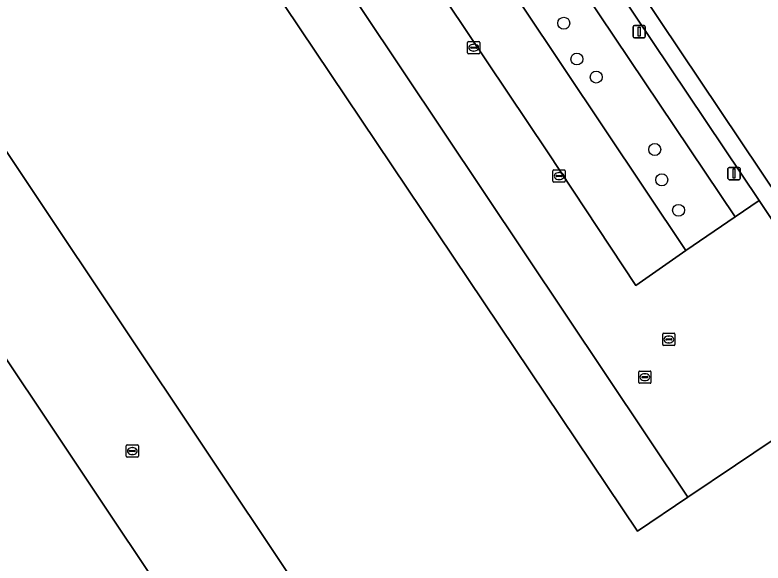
# Model space of a CAD drawing. Extents: x 158793 to 159888, y 384317 to 385256.
# Drawn here: x 159071.1 to 159132.2, y 384456.6 to 384501.3 of the extents above; entities that cross this region are included whole.
import ezdxf

# ---------------------------------------------------------------- set-up
doc = ezdxf.new("R2010")
doc.units = 0
for name, color, linetype in [('IMGEO_Boom', 7, 'Continuous'), ('IMGEO_Erf', 7, 'Continuous'), ('IMGEO_Groenvoorziening', 7, 'Continuous'), ('IMGEO_Kolk', 7, 'Continuous'), ('IMGEO_Lichtmast', 7, 'Continuous'), ('IMGEO_Pand', 7, 'Continuous'), ('IMGEO_Parkeervlak_open', 7, 'Continuous'), ('IMGEO_Rijbaan_lokaal_open', 7, 'Continuous'), ('IMGEO_Rioolput', 7, 'Continuous'), ('IMGEO_Voetpad_open', 7, 'Continuous')]:
    doc.layers.add(name, color=color, linetype=linetype)

msp = doc.modelspace()

# ---------------------------------------------------------------- linework, layer by layer
at = {"layer": 'IMGEO_Boom'}
for centre in [(159115.887, 384500.603), (159116.955, 384497.682), (159118.536, 384496.206), (159123.312, 384490.297), (159123.889, 384487.824), (159125.259, 384485.335)]:
    msp.add_circle(centre, 0.489, dxfattribs=at)
at = {"layer": 'IMGEO_Erf'}
msp.add_lwpolyline([(159092.403, 384547.537), (159146.803, 384466.42)], dxfattribs=at)
at = {"layer": 'IMGEO_Groenvoorziening'}
for points in [[(159091.171, 384546.721), (159089.196, 384545.377), (159129.89, 384484.816), (159131.847, 384486.145)], [(159089.196, 384545.377), (159085.318, 384542.737), (159107.263, 384509.883), (159108.122, 384510.457), (159110.211, 384511.86), (159113.576, 384506.843), (159111.49, 384505.432), (159110.027, 384507.615), (159109.176, 384507.019), (159125.843, 384482.068), (159129.89, 384484.816)]]:
    msp.add_lwpolyline(points, close=True, dxfattribs=at)
at = {"layer": 'IMGEO_Kolk'}
for p, q in [((159108.032, 384498.182), (159108.032, 384499.034)), ((159108.107, 384499.108), (159108.959, 384499.108)), ((159108.52, 384498.888), (159108.545, 384498.888)), ((159109.033, 384499.034), (159109.033, 384498.182)), ((159108.291, 384498.602), (159108.291, 384498.614)), ((159108.729, 384498.565), (159108.331, 384498.565)), ((159108.334, 384498.651), (159108.732, 384498.651)), ((159108.543, 384498.328), (159108.518, 384498.328)), ((159108.775, 384498.614), (159108.775, 384498.602)), ((159108.959, 384498.108), (159108.107, 384498.108)), ((159115.005, 384487.706), (159115.005, 384488.558)), ((159115.08, 384488.632), (159115.932, 384488.632)), ((159115.493, 384488.412), (159115.518, 384488.412)), ((159116.006, 384488.558), (159116.006, 384487.706)), ((159115.264, 384488.126), (159115.264, 384488.138)), ((159115.702, 384488.089), (159115.304, 384488.089)), ((159115.307, 384488.175), (159115.705, 384488.175)), ((159115.516, 384487.852), (159115.491, 384487.852)), ((159115.748, 384488.138), (159115.748, 384488.126)), ((159115.932, 384487.632), (159115.08, 384487.632)), ((159123.963, 384474.374), (159123.963, 384475.226)), ((159124.038, 384475.3), (159124.89, 384475.3)), ((159124.451, 384475.08), (159124.476, 384475.08)), ((159124.964, 384475.226), (159124.964, 384474.374)), ((159124.89, 384474.3), (159124.038, 384474.3)), ((159124.222, 384474.794), (159124.222, 384474.806)), ((159124.66, 384474.757), (159124.262, 384474.757)), ((159124.265, 384474.843), (159124.663, 384474.843)), ((159124.474, 384474.52), (159124.449, 384474.52)), ((159124.706, 384474.806), (159124.706, 384474.794))]:
    msp.add_line(p, q, dxfattribs=at)
for points in [[(159108.032, 384498.182), (159108.032, 384499.034)], [(159108.107, 384499.108), (159108.959, 384499.108)], [(159109.033, 384499.034), (159109.033, 384498.182)], [(159108.959, 384498.108), (159108.107, 384498.108)], [(159115.005, 384487.706), (159115.005, 384488.558)], [(159115.08, 384488.632), (159115.932, 384488.632)], [(159116.006, 384488.558), (159116.006, 384487.706)], [(159115.932, 384487.632), (159115.08, 384487.632)], [(159123.963, 384474.374), (159123.963, 384475.226)], [(159124.038, 384475.3), (159124.89, 384475.3)], [(159124.964, 384475.226), (159124.964, 384474.374)], [(159124.89, 384474.3), (159124.038, 384474.3)]]:
    msp.add_lwpolyline(points, dxfattribs=at)
for centre, radius, start, end in [((159108.109, 384499.032), 0.0765, 91.55205, 178.44795), ((159108.109, 384499.032), 0.0765, 91.55205, 178.44795), ((159108.957, 384499.032), 0.0765, 1.55205, 88.44795), ((159108.957, 384499.032), 0.0765, 1.55205, 88.44795), ((159108.109, 384498.184), 0.0765, 181.55205, 268.44795), ((159108.109, 384498.184), 0.0765, 181.55205, 268.44795), ((159108.331, 384498.611), 0.0403, 85.87752, 175.75265), ((159108.328, 384498.601), 0.0366, 178.93798, 274.71019), ((159108.732, 384498.608), 0.043, 264.86636, 352.45326), ((159108.736, 384498.613), 0.0386, 1.73085, 96.63898), ((159108.957, 384498.184), 0.0765, 271.55205, 358.44795), ((159108.957, 384498.184), 0.0765, 271.55205, 358.44795), ((159115.082, 384488.556), 0.0765, 91.55205, 178.44795), ((159115.082, 384488.556), 0.0765, 91.55205, 178.44795), ((159115.93, 384488.556), 0.0765, 1.55205, 88.44795), ((159115.93, 384488.556), 0.0765, 1.55205, 88.44795), ((159115.304, 384488.135), 0.0403, 85.87752, 175.75265), ((159115.301, 384488.125), 0.0366, 178.93798, 274.71019), ((159115.705, 384488.132), 0.043, 264.86636, 352.45326), ((159115.709, 384488.137), 0.0386, 1.73085, 96.63898), ((159115.082, 384487.708), 0.0765, 181.55205, 268.44795), ((159115.082, 384487.708), 0.0765, 181.55205, 268.44795), ((159115.93, 384487.708), 0.0765, 271.55205, 358.44795), ((159115.93, 384487.708), 0.0765, 271.55205, 358.44795), ((159124.04, 384475.224), 0.0765, 91.55205, 178.44795), ((159124.04, 384475.224), 0.0765, 91.55205, 178.44795), ((159124.888, 384475.224), 0.0765, 1.55205, 88.44795), ((159124.888, 384475.224), 0.0765, 1.55205, 88.44795), ((159124.04, 384474.376), 0.0765, 181.55205, 268.44795), ((159124.04, 384474.376), 0.0765, 181.55205, 268.44795), ((159124.262, 384474.803), 0.0403, 85.87752, 175.75265), ((159124.259, 384474.793), 0.0366, 178.93798, 274.71019), ((159124.663, 384474.8), 0.043, 264.86636, 352.45326), ((159124.667, 384474.805), 0.0386, 1.73085, 96.63898), ((159124.888, 384474.376), 0.0765, 271.55205, 358.44795), ((159124.888, 384474.376), 0.0765, 271.55205, 358.44795)]:
    msp.add_arc(centre, radius, start, end, dxfattribs=at)
for centre, major_axis, ratio, start_param, end_param in [((159108.519, 384498.608), (-0.387, 0.002), 0.722429, 4.712389, 7.853982), ((159108.544, 384498.608), (-0.39, 0.002), 0.717154, 1.570796, 4.712389), ((159115.492, 384488.132), (-0.387, 0.002), 0.722429, 4.712389, 7.853982), ((159115.517, 384488.132), (-0.39, 0.002), 0.717154, 1.570796, 4.712389), ((159124.45, 384474.8), (-0.387, 0.002), 0.722429, 4.712389, 7.853982), ((159124.475, 384474.8), (-0.39, 0.002), 0.717154, 1.570796, 4.712389)]:
    msp.add_ellipse(centre, major_axis=major_axis, ratio=ratio, start_param=start_param, end_param=end_param, dxfattribs=at)
at = {"layer": 'IMGEO_Lichtmast'}
for p, q in [((159121.551, 384499.516), (159121.551, 384500.316)), ((159121.551, 384500.316), (159121.551, 384499.516)), ((159121.651, 384500.416), (159122.441, 384500.416)), ((159122.441, 384500.416), (159121.651, 384500.416)), ((159122.541, 384500.316), (159122.541, 384499.516)), ((159122.541, 384499.516), (159122.541, 384500.316)), ((159122.441, 384499.416), (159121.651, 384499.416)), ((159121.651, 384499.416), (159122.441, 384499.416)), ((159129.295, 384487.935), (159129.295, 384488.735)), ((159129.295, 384488.735), (159129.295, 384487.935)), ((159129.395, 384488.835), (159130.185, 384488.835)), ((159130.185, 384488.835), (159129.395, 384488.835)), ((159130.285, 384488.735), (159130.285, 384487.935)), ((159130.285, 384487.935), (159130.285, 384488.735)), ((159130.185, 384487.835), (159129.395, 384487.835)), ((159129.395, 384487.835), (159130.185, 384487.835))]:
    msp.add_line(p, q, dxfattribs=at)
for points in [[(159121.971, 384500.291), (159122.121, 384500.291), (159122.121, 384499.541), (159121.971, 384499.541), (159121.971, 384500.291)], [(159129.715, 384488.71), (159129.865, 384488.71), (159129.865, 384487.96), (159129.715, 384487.96), (159129.715, 384488.71)]]:
    msp.add_lwpolyline(points, dxfattribs=at)
for centre, start, end in [((159121.651, 384500.316), 90, 180), ((159121.651, 384500.316), 90, 180), ((159122.441, 384500.316), 0, 90), ((159122.441, 384500.316), 360, 90), ((159121.651, 384499.516), 180, 270), ((159121.651, 384499.516), 180, 270), ((159122.441, 384499.516), 270, 0), ((159122.441, 384499.516), 270, 0), ((159129.395, 384488.735), 90, 180), ((159129.395, 384488.735), 90, 180), ((159130.185, 384488.735), 0, 90), ((159130.185, 384488.735), 360, 90), ((159129.395, 384487.935), 180, 270), ((159129.395, 384487.935), 180, 270), ((159130.185, 384487.935), 270, 0), ((159130.185, 384487.935), 270, 0)]:
    msp.add_arc(centre, 0.1, start, end, dxfattribs=at)
at = {"layer": 'IMGEO_Pand'}
for points in [[(159071.774, 384533.799), (159050.67, 384519.624), (159058.757, 384507.518), (159100.592, 384444.894), (159099.734, 384444.322), (159105.622, 384435.536), (159134.297, 384454.798), (159140.265, 384458.806), (159139.961, 384459.26), (159139.482, 384459.974), (159134.495, 384467.411), (159134.397, 384467.557), (159129.91, 384464.543), (159126.029, 384461.936), (159121.905, 384459.166)], [(159051.335, 384501.662), (159042.827, 384514.395), (159022.135, 384500.517), (159018.834, 384498.302), (159013.348, 384494.623), (159005.008, 384489.029), (159005.108, 384488.881), (159005.874, 384487.744), (159007.154, 384485.844), (159008.052, 384484.512), (159009.399, 384482.514), (159030.087, 384451.818), (159051.932, 384419.406), (159055.19, 384414.572), (159054.885, 384414.367), (159059.355, 384407.712), (159060.724, 384405.674), (159093.935, 384427.981), (159094.071, 384427.778), (159099.728, 384431.577), (159096.595, 384436.272), (159093.851, 384440.4), (159092.757, 384439.671)]]:
    msp.add_lwpolyline(points, close=True, dxfattribs=at)
at = {"layer": 'IMGEO_Parkeervlak_open'}
msp.add_lwpolyline([(159085.318, 384542.737), (159081.166, 384539.91), (159081.78, 384538.994), (159114.556, 384490.118), (159121.763, 384479.19), (159125.843, 384482.068), (159109.176, 384507.019), (159107.263, 384509.883)], close=True, dxfattribs=at)
at = {"layer": 'IMGEO_Rijbaan_lokaal_open'}
for points in [[(159131.847, 384486.145), (159129.89, 384484.816), (159125.843, 384482.068), (159121.763, 384479.19), (159114.556, 384490.118), (159081.78, 384538.994), (159081.166, 384539.91), (159076.06, 384536.619), (159126.029, 384461.936), (159129.91, 384464.543), (159134.397, 384467.557), (159134.495, 384467.411), (159137.367, 384469.377), (159142.448, 384461.963), (159142.934, 384461.253), (159146.329, 384456.299), (159147.152, 384455.106), (159151.122, 384449.331), (159151.815, 384448.322), (159153.174, 384446.346)], [(159158.887, 384448.317), (159156.675, 384451.624), (159152.167, 384458.365), (159151.252, 384459.732), (159147.632, 384465.145), (159147.41, 384465.487), (159147.192, 384465.822), (159146.803, 384466.42), (159146.046, 384465.91), (159145.592, 384465.604), (159131.847, 384486.145)]]:
    msp.add_lwpolyline(points, dxfattribs=at)
msp.add_lwpolyline([(159058.757, 384507.518), (159050.67, 384519.624), (159042.827, 384514.395), (159051.335, 384501.662), (159092.757, 384439.671), (159093.851, 384440.4), (159096.595, 384436.272), (159099.728, 384431.577), (159099.857, 384431.664), (159101.26, 384432.607), (159102.335, 384433.329), (159104.113, 384434.523), (159105.622, 384435.536), (159099.734, 384444.322), (159100.592, 384444.894)], close=True, dxfattribs=at)
at = {"layer": 'IMGEO_Rioolput'}
for p, q in [((159122.006, 384471.297), (159122.006, 384472.149)), ((159122.081, 384472.223), (159122.933, 384472.223)), ((159122.494, 384472.003), (159122.519, 384472.003)), ((159123.007, 384472.149), (159123.007, 384471.297)), ((159122.265, 384471.717), (159122.265, 384471.729)), ((159122.703, 384471.68), (159122.305, 384471.68)), ((159122.308, 384471.766), (159122.706, 384471.766)), ((159122.517, 384471.443), (159122.492, 384471.443)), ((159122.749, 384471.729), (159122.749, 384471.717)), ((159122.933, 384471.223), (159122.081, 384471.223)), ((159080.151, 384465.267), (159080.151, 384466.119)), ((159080.226, 384466.193), (159081.078, 384466.193)), ((159080.453, 384465.736), (159080.851, 384465.736)), ((159080.639, 384465.973), (159080.664, 384465.973)), ((159081.152, 384466.119), (159081.152, 384465.267)), ((159081.078, 384465.193), (159080.226, 384465.193)), ((159080.41, 384465.687), (159080.41, 384465.699)), ((159080.848, 384465.65), (159080.45, 384465.65)), ((159080.662, 384465.413), (159080.637, 384465.413)), ((159080.894, 384465.699), (159080.894, 384465.687))]:
    msp.add_line(p, q, dxfattribs=at)
for points in [[(159122.006, 384471.297), (159122.006, 384472.149)], [(159122.081, 384472.223), (159122.933, 384472.223)], [(159123.007, 384472.149), (159123.007, 384471.297)], [(159122.933, 384471.223), (159122.081, 384471.223)], [(159080.151, 384465.267), (159080.151, 384466.119)], [(159080.226, 384466.193), (159081.078, 384466.193)], [(159081.152, 384466.119), (159081.152, 384465.267)], [(159081.078, 384465.193), (159080.226, 384465.193)]]:
    msp.add_lwpolyline(points, dxfattribs=at)
for centre, radius, start, end in [((159122.083, 384472.147), 0.0765, 91.55205, 178.44795), ((159122.083, 384472.147), 0.0765, 91.55205, 178.44795), ((159122.931, 384472.147), 0.0765, 1.55205, 88.44795), ((159122.931, 384472.147), 0.0765, 1.55205, 88.44795), ((159122.083, 384471.299), 0.0765, 181.55205, 268.44795), ((159122.083, 384471.299), 0.0765, 181.55205, 268.44795), ((159122.305, 384471.726), 0.0403, 85.87752, 175.75265), ((159122.302, 384471.716), 0.0366, 178.93798, 274.71019), ((159122.706, 384471.723), 0.043, 264.86636, 352.45326), ((159122.71, 384471.728), 0.0386, 1.73085, 96.63898), ((159122.931, 384471.299), 0.0765, 271.55205, 358.44795), ((159122.931, 384471.299), 0.0765, 271.55205, 358.44795), ((159080.228, 384466.117), 0.0765, 91.55205, 178.44795), ((159080.228, 384466.117), 0.0765, 91.55205, 178.44795), ((159080.45, 384465.696), 0.0403, 85.87752, 175.75265), ((159080.855, 384465.698), 0.0386, 1.73085, 96.63898), ((159081.076, 384466.117), 0.0765, 1.55205, 88.44795), ((159081.076, 384466.117), 0.0765, 1.55205, 88.44795), ((159080.228, 384465.269), 0.0765, 181.55205, 268.44795), ((159080.228, 384465.269), 0.0765, 181.55205, 268.44795), ((159080.447, 384465.686), 0.0366, 178.93798, 274.71019), ((159080.851, 384465.693), 0.043, 264.86636, 352.45326), ((159081.076, 384465.269), 0.0765, 271.55205, 358.44795), ((159081.076, 384465.269), 0.0765, 271.55205, 358.44795)]:
    msp.add_arc(centre, radius, start, end, dxfattribs=at)
for centre, major_axis, ratio, start_param, end_param in [((159122.493, 384471.723), (-0.387, 0.002), 0.722429, 4.712389, 7.853982), ((159122.518, 384471.723), (-0.39, 0.002), 0.717154, 1.570796, 4.712389), ((159080.638, 384465.693), (-0.387, 0.002), 0.722429, 4.712389, 7.853982), ((159080.663, 384465.693), (-0.39, 0.002), 0.717154, 1.570796, 4.712389)]:
    msp.add_ellipse(centre, major_axis=major_axis, ratio=ratio, start_param=start_param, end_param=end_param, dxfattribs=at)
at = {"layer": 'IMGEO_Voetpad_open'}
msp.add_lwpolyline([(159081.017, 384540.159), (159081.037, 384540.102), (159081.166, 384539.91), (159085.318, 384542.737), (159089.196, 384545.377), (159091.171, 384546.721), (159131.847, 384486.145), (159145.592, 384465.604), (159146.046, 384465.91), (159146.803, 384466.42), (159092.403, 384547.537), (159106.711, 384557.186)], dxfattribs=at)
msp.add_lwpolyline([(159126.029, 384461.936), (159076.06, 384536.619), (159071.774, 384533.799), (159121.905, 384459.166)], close=True, dxfattribs=at)

doc.saveas('drawing.dxf')
